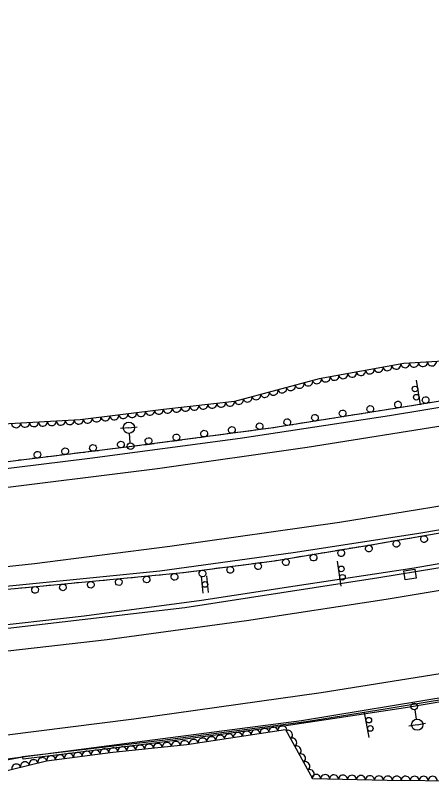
# Model space of a CAD drawing. Extents: x 1722896 to 1754269, y 648279 to 666297.
# Drawn here: x 1750863.7 to 1751049.5, y 652792.3 to 653133.6 of the extents above; entities that cross this region are included whole.
import ezdxf

# ---------------------------------------------------------------- set-up
doc = ezdxf.new("R2010")
doc.units = 0
for name, color, linetype in [('DESIGN - CENTERLINE - Proposed', 7, 'Continuous'), ('DESIGN - PUBLIC HEARING - Shapes', 7, 'Continuous'), ('DESIGN - SCRATCH - User 1', 7, 'Continuous'), ('SURVEY - CENTERLINE - Preliminary Text', 7, 'Continuous'), ('SURVEY - DRAINAGE - Natural Features', 7, 'Continuous'), ('SURVEY - DTM - Breaklines', 7, 'Continuous'), ('SURVEY - VEGETATION - Features with Text', 7, 'Continuous')]:
    doc.layers.add(name, color=color, linetype=linetype)

msp = doc.modelspace()

# ---------------------------------------------------------------- linework, layer by layer
at = {"layer": 'DESIGN - CENTERLINE - Proposed'}
msp.add_lwpolyline([(1750854.91, 652800.7), (1750867.07, 652802.85)], dxfattribs=at)
at = {"layer": 'DESIGN - PUBLIC HEARING - Shapes'}
for p, q in [((1751042.63, 652970.92), (1751044.42, 652959.87)), ((1751009.06, 652879.02), (1751007.45, 652890.1)), ((1750947.6, 652875.89), (1750946.74, 652883.34)), ((1750949.99, 652876.16), (1750949.12, 652883.61)), ((1751021.6, 652811.58), (1751019.57, 652822.59))]:
    msp.add_line(p, q, dxfattribs=at)
for centre, radius in [((1751042.03, 652966.95), 1.25), ((1751042.63, 652963.25), 1.25), ((1751009.19, 652886.69), 1.25), ((1751009.72, 652882.97), 1.25), ((1750948.36, 652879.75), 1.27), ((1751021.43, 652819.25), 1.25), ((1751022.11, 652815.56), 1.25)]:
    msp.add_circle(centre, radius, dxfattribs=at)
at = {"layer": 'DESIGN - SCRATCH - User 1'}
for points in [[(1750779.08, 652870.3), (1750826.37, 652874.57), (1750879.51, 652879.46), (1750938.85, 652885.07), (1750979.31, 652890.35), (1751023.27, 652897.61), (1751077.27, 652906.88), (1751135.95, 652916.64), (1751202.89, 652928.52), (1751257.72, 652939.47), (1751311.84, 652951.38), (1751359.35, 652961.84), (1751412.07, 652974.04), (1751474.79, 652988.98), (1751551.74, 653009.77), (1751625.04, 653029.37), (1751692.22, 653048.69), (1751746.42, 653063.98), (1751781.01, 653074.59)], [(1751480.5, 653053.59), (1751439.6, 653040.05), (1751406.31, 653031.76), (1751360.26, 653021.59), (1751315.84, 653011.73), (1751252.6, 652998.05), (1751190.76, 652986.23), (1751142, 652976.8), (1751081.82, 652966.16), (1751035.82, 652958.67), (1750977.77, 652949.45), (1750915.79, 652941.21), (1750862.74, 652934.81), (1750799.26, 652926.52), (1750751.38, 652920.61)], [(1751040.85, 652959.48), (1751038.53, 652959.11)], [(1751043.17, 652959.86), (1751040.85, 652959.48)], [(1751049.29, 652960.86), (1751044.75, 652960.12)], [(1751016.16, 652955.55), (1751013.84, 652955.18)], [(1751018.49, 652955.91), (1751016.16, 652955.55)], [(1751024.61, 652956.89), (1751020.06, 652956.17)], [(1751028.51, 652957.51), (1751026.19, 652957.14)], [(1751030.83, 652957.87), (1751028.51, 652957.51)], [(1751036.95, 652958.85), (1751035.82, 652958.67), (1751032.41, 652958.12)], [(1750999.92, 652952.97), (1750995.37, 652952.25)], [(1751003.82, 652953.59), (1751001.5, 652953.22)], [(1751006.14, 652953.95), (1751003.82, 652953.59)], [(1751012.26, 652954.93), (1751007.72, 652954.2)], [(1750975.22, 652949.11), (1750970.66, 652948.51)], [(1750979.13, 652949.67), (1750977.77, 652949.45), (1750976.8, 652949.32)], [(1750981.45, 652950.04), (1750979.13, 652949.67)], [(1750987.57, 652951.01), (1750983.03, 652950.29)], [(1750991.47, 652951.63), (1750989.15, 652951.26)], [(1750993.79, 652951.99), (1750991.47, 652951.63)], [(1750950.44, 652945.82), (1750945.88, 652945.21)], [(1750954.35, 652946.34), (1750952.02, 652946.03)], [(1750956.68, 652946.65), (1750954.35, 652946.34)], [(1750962.83, 652947.47), (1750958.27, 652946.86)], [(1750966.74, 652947.99), (1750964.41, 652947.68)], [(1750969.07, 652948.3), (1750966.74, 652947.99)], [(1750925.65, 652942.53), (1750921.09, 652941.92)], [(1750929.57, 652943.05), (1750927.24, 652942.74)], [(1750931.9, 652943.35), (1750929.57, 652943.05)], [(1750938.04, 652944.17), (1750933.48, 652943.57)], [(1750941.96, 652944.69), (1750939.63, 652944.38)], [(1750944.29, 652945), (1750941.96, 652944.69)], [(1750894.69, 652938.67), (1750892.36, 652938.39)], [(1750900.85, 652939.41), (1750896.28, 652938.86)], [(1750904.77, 652939.88), (1750902.44, 652939.6)], [(1750907.1, 652940.17), (1750904.77, 652939.88)], [(1750913.26, 652940.91), (1750908.69, 652940.36)], [(1750917.18, 652941.4), (1750915.79, 652941.21), (1750914.85, 652941.1)], [(1750919.51, 652941.71), (1750917.18, 652941.4)], [(1750867.54, 652935.39), (1750865.21, 652935.11)], [(1750869.87, 652935.67), (1750867.54, 652935.39)], [(1750876.03, 652936.41), (1750871.46, 652935.86)], [(1750879.95, 652936.89), (1750877.62, 652936.61)], [(1750882.28, 652937.17), (1750879.95, 652936.89)], [(1750888.44, 652937.91), (1750883.87, 652937.36)], [(1750892.36, 652938.39), (1750890.03, 652938.1)], [(1751278.35, 652929.08), (1751230.14, 652919.72), (1751149.29, 652904.26), (1751076.73, 652890.98), (1751025.94, 652882.75), (1750939.42, 652869.27), (1750838.72, 652857.57), (1750835.88, 652857.34), (1750835.66, 652859.22), (1750846.82, 652860.41), (1750894.47, 652865.79), (1750946.83, 652872.74), (1750988.54, 652879.13), (1751041.67, 652887.19), (1751109.85, 652899.04), (1751180.43, 652911.87), (1751231.47, 652921.77), (1751288.43, 652933.34)], [(1751043.61, 652901.1), (1751048.15, 652901.88)], [(1751018.97, 652896.9), (1751023.27, 652897.61), (1751023.51, 652897.65)], [(1751025.08, 652897.92), (1751027.4, 652898.32)], [(1751027.4, 652898.32), (1751029.72, 652898.71)], [(1751031.29, 652898.99), (1751035.83, 652899.76)], [(1751037.41, 652900.04), (1751039.72, 652900.43)], [(1751039.72, 652900.43), (1751042.04, 652900.83)], [(1751000.42, 652893.84), (1751002.74, 652894.22)], [(1751002.74, 652894.22), (1751005.06, 652894.6)], [(1751006.64, 652894.86), (1751011.18, 652895.61)], [(1751012.75, 652895.87), (1751015.07, 652896.26)], [(1751015.07, 652896.26), (1751017.39, 652896.64)], [(1750981.97, 652890.79), (1750986.51, 652891.54)], [(1750988.09, 652891.8), (1750990.41, 652892.18)], [(1750990.41, 652892.18), (1750992.73, 652892.57)], [(1750994.3, 652892.83), (1750998.84, 652893.58)], [(1750957.19, 652887.47), (1750961.76, 652888.06)], [(1750963.34, 652888.27), (1750965.67, 652888.57)], [(1750965.67, 652888.57), (1750968, 652888.88)], [(1750969.59, 652889.08), (1750974.15, 652889.68)], [(1750975.74, 652889.89), (1750978.07, 652890.19)], [(1750978.07, 652890.19), (1750979.31, 652890.35), (1750980.39, 652890.53)], [(1750926.11, 652883.87), (1750928.45, 652884.09)], [(1750928.45, 652884.09), (1750930.79, 652884.31)], [(1750932.38, 652884.46), (1750936.96, 652884.89)], [(1750938.55, 652885.04), (1750938.85, 652885.07), (1750940.88, 652885.34)], [(1750940.88, 652885.34), (1750943.21, 652885.64)], [(1750944.8, 652885.85), (1750949.36, 652886.44)], [(1750950.95, 652886.65), (1750953.28, 652886.95)], [(1750953.28, 652886.95), (1750955.61, 652887.26)], [(1750888.77, 652880.34), (1750891.11, 652880.56)], [(1750891.11, 652880.56), (1750893.45, 652880.78)], [(1750895.04, 652880.93), (1750899.62, 652881.36)], [(1750901.22, 652881.51), (1750903.56, 652881.73)], [(1750903.56, 652881.73), (1750905.9, 652881.96)], [(1750907.49, 652882.11), (1750912.07, 652882.54)], [(1750913.66, 652882.69), (1750916, 652882.91)], [(1750916, 652882.91), (1750918.34, 652883.13)], [(1750919.93, 652883.28), (1750924.51, 652883.72)], [(1750863.88, 652878.02), (1750866.22, 652878.24)], [(1750866.22, 652878.24), (1750868.56, 652878.45)], [(1750870.15, 652878.6), (1750874.73, 652879.02)], [(1750876.33, 652879.17), (1750878.67, 652879.38)], [(1750878.67, 652879.38), (1750879.51, 652879.46), (1750881.01, 652879.6)], [(1750882.6, 652879.75), (1750887.18, 652880.19)], [(1750867.31, 652801.87), (1750867.01, 652802.98), (1750929.36, 652810.35), (1750993.45, 652818.63), (1751029.63, 652824.49), (1751113.79, 652838.38), (1751176.24, 652849.88), (1751226.43, 652859.72), (1751267.99, 652868.25)], [(1751251.24, 652864.02), (1751184.91, 652850.55), (1751102.73, 652835.68), (1751037.83, 652824.77), (1750983.58, 652816.59), (1750928.25, 652809.3), (1750867.31, 652801.87)]]:
    msp.add_lwpolyline(points, dxfattribs=at)
for centre, start, end in [((1751046.8, 652961.97), 32.5088, 32.499), ((1751022.12, 652958.01), 32.2788, 32.269), ((1751034.47, 652959.97), 32.2788, 32.269), ((1750997.43, 652954.09), 32.2788, 32.269), ((1751009.78, 652956.05), 32.2788, 32.269), ((1750985.09, 652952.13), 32.2788, 32.269), ((1750960.37, 652948.65), 30.8316, 30.8218), ((1750972.76, 652950.3), 30.8316, 30.8218), ((1750935.59, 652945.36), 30.8316, 30.8218), ((1750947.98, 652947.01), 30.8316, 30.8218), ((1750898.41, 652940.63), 30.1442, 30.1344), ((1750910.82, 652942.12), 30.1442, 30.1344), ((1750923.2, 652943.71), 30.8316, 30.8218), ((1750873.59, 652937.63), 30.1442, 30.1344), ((1750886, 652939.13), 30.1442, 30.1344), ((1751046.11, 652900.01), 213.0004, 212.9905), ((1751033.79, 652897.89), 213.0004, 212.9905), ((1751009.13, 652893.75), 212.6351, 212.6253), ((1751021.46, 652895.79), 212.6351, 212.6253), ((1750984.46, 652889.68), 212.6351, 212.6253), ((1750996.8, 652891.72), 212.6351, 212.6253), ((1750959.65, 652886.27), 210.694, 210.6842), ((1750972.04, 652887.89), 210.694, 210.6842), ((1750934.79, 652883.18), 208.6627, 208.6528), ((1750947.25, 652884.66), 210.694, 210.6842), ((1750897.45, 652879.65), 208.6627, 208.6528), ((1750909.9, 652880.83), 208.6627, 208.6528), ((1750922.34, 652882.01), 208.6627, 208.6528), ((1750872.56, 652877.32), 208.5215, 208.5116), ((1750885.01, 652878.47), 208.6627, 208.6528)]:
    msp.add_arc(centre, 1.5, start, end, dxfattribs=at)
at = {"layer": 'SURVEY - CENTERLINE - Preliminary Text'}
for points in [[(1750710.86, 652914.31), (1750763.13, 652920.4), (1750832.86, 652928.21), (1750897.04, 652936.1), (1750964.05, 652945.04), (1751030.62, 652955.11), (1751092.87, 652965.34), (1751178.16, 652981.23), (1751241.08, 652993.44), (1751312.79, 653008.46), (1751390.81, 653025.93), (1751453.95, 653039.95), (1751520.21, 653057.79), (1751578.93, 653074.58), (1751618.42, 653086.55), (1751659.31, 653100.21), (1751725.37, 653121.3), (1751762.1, 653133.56)], [(1750718.48, 652908.69), (1750770.4, 652913.67), (1750848.35, 652921.64), (1750927.23, 652931.43), (1750993.91, 652940.94), (1751059.19, 652951.32), (1751134.01, 652964.31), (1751234.8, 652983.76), (1751320.99, 653001.58), (1751417.43, 653023.44), (1751492.91, 653043.44), (1751542.98, 653057.7), (1751591.04, 653071.77), (1751632.13, 653084.68), (1751677.44, 653099.27), (1751725.36, 653114.83), (1751763.98, 653127.71)], [(1750760.59, 652877.27), (1750812.69, 652882.65), (1750872.38, 652889.17), (1750932.7, 652896.78), (1751008.35, 652907.52), (1751085.29, 652920.01), (1751152.52, 652932.02), (1751215.67, 652944.14), (1751293.22, 652959.67), (1751379.28, 652978.68), (1751475.44, 653001.63), (1751570.04, 653026.57), (1751651.33, 653049.19), (1751729.91, 653072.42), (1751777.05, 653086.93)], [(1750768.71, 652870.78), (1750838.72, 652876.9), (1750928.24, 652885.82), (1750987.69, 652894.07), (1751042.9, 652902.45), (1751101.92, 652912.42), (1751155.57, 652921.86), (1751214.4, 652933.09), (1751287.68, 652947.96), (1751345.95, 652960.34), (1751406.15, 652974.21), (1751467.35, 652989.04), (1751541.35, 653008.44), (1751599.26, 653023.76), (1751661.71, 653041.48), (1751713.92, 653056.66), (1751743.03, 653065.21), (1751780.25, 653076.97)], [(1750839.83, 652845.52), (1750839.49, 652847.71), (1750904.7, 652855.15), (1750966.9, 652863.74), (1751029.24, 652873.19), (1751100.37, 652885.08), (1751156.82, 652895.19), (1751220.07, 652907.46), (1751288.1, 652921.36), (1751350.43, 652934.69), (1751413.53, 652949.32), (1751498.09, 652969.57), (1751564.1, 652986.32), (1751620.96, 653001.42), (1751698.05, 653022.66), (1751745.9, 653036.8), (1751789.04, 653049.55)], [(1750844.66, 652810.71), (1750916.67, 652819.77), (1751000.23, 652831.65), (1751070.95, 652842.89), (1751152.12, 652857.49), (1751224.9, 652871.33), (1751297.58, 652886.2), (1751408.28, 652910.43), (1751513.8, 652936.04), (1751603.11, 652959.23), (1751673.39, 652978.74), (1751763.38, 653004.33), (1751800.52, 653013.72)], [(1750854.31, 652801.28), (1750921.48, 652810.07), (1750991.44, 652819.1), (1751058.17, 652830.07), (1751120.95, 652840.43), (1751205.58, 652856.2), (1751248.9, 652865.29), (1751301.27, 652876.12), (1751359.81, 652888.51), (1751418.61, 652902.11), (1751510.49, 652924.3), (1751583.29, 652943.37), (1751673.81, 652968.25), (1751709.27, 652978.97), (1751750.11, 652990.5), (1751766.71, 652994.66), (1751803.67, 653003.92)]]:
    msp.add_lwpolyline(points, dxfattribs=at)
at = {"layer": 'SURVEY - DRAINAGE - Natural Features'}
msp.add_line((1751039.82, 652884.19), (1751039.82, 652884.19), dxfattribs=at)
msp.add_lwpolyline([(1751037.63, 652881.85), (1751037.07, 652885.82), (1751042.02, 652886.52), (1751042.58, 652882.56), (1751037.63, 652881.85)], dxfattribs=at)
at = {"layer": 'SURVEY - DTM - Breaklines'}
for p, q in [((1750914.4, 652949.64), (1750910.66, 652949.28)), ((1750914.4, 652949.64), (1750918.13, 652949.99)), ((1750915.04, 652942.92), (1750914.63, 652947.15)), ((1751041.91, 652823.87), (1751042.61, 652819.68)), ((1751043.03, 652817.21), (1751039.33, 652816.59)), ((1751043.03, 652817.21), (1751046.73, 652817.84))]:
    msp.add_line(p, q, dxfattribs=at)
for centre, radius in [((1750914.4, 652949.64), 2.5), ((1750915.18, 652941.42), 1.5), ((1751041.66, 652825.35), 1.5), ((1751043.03, 652817.21), 2.5)]:
    msp.add_circle(centre, radius, dxfattribs=at)
at = {"layer": 'SURVEY - VEGETATION - Features with Text'}
for points in [[(1751260.04, 653010.06), (1751239.3, 653010.85), (1751211.08, 652999.48), (1751191.67, 652995.94), (1751165.22, 652988.85), (1751146.43, 652991.95), (1751103.58, 652981.55), (1751059.52, 652979.69), (1751037.13, 652978.28), (1750999.33, 652971.45), (1750961.47, 652961.41), (1750929.8, 652957.84), (1750892.76, 652953.19), (1750858.32, 652951.22), (1750825.51, 652946.45), (1750791.2, 652940.99), (1750755.22, 652931.54), (1750730.92, 652930.11), (1750716.78, 652923.92), (1750704.27, 652915.75)], [(1750848.09, 652799.85), (1750853.87, 652795.26), (1750877.6, 652801.13), (1750907.19, 652805.03), (1750940.33, 652808.33), (1750984.22, 652815.06), (1750996.32, 652793.19), (1751029.6, 652792.42), (1751063.4, 652792.25), (1751086.78, 652797.74), (1751097.62, 652806.39), (1751121.03, 652809.95), (1751157.33, 652806.58), (1751171.51, 652807.29), (1751181.99, 652819.1), (1751205.73, 652827.02), (1751236.38, 652833.04), (1751266.73, 652826.6)]]:
    msp.add_lwpolyline(points, dxfattribs=at)
for centre, major_axis in [((1751025.83, 652976.24), (-1.97, -0.36)), ((1751029.77, 652976.95), (-1.97, -0.36)), ((1751033.7, 652977.66), (-1.97, -0.36)), ((1751037.64, 652978.31), (-2, -0.13)), ((1751041.64, 652978.56), (-2, -0.13)), ((1751045.63, 652978.81), (-2, -0.13)), ((1751049.62, 652979.07), (-2, -0.13)), ((1751006.15, 652972.68), (-1.97, -0.36)), ((1751010.08, 652973.39), (-1.97, -0.36)), ((1751014.02, 652974.1), (-1.97, -0.36)), ((1751017.96, 652974.81), (-1.97, -0.36)), ((1751021.89, 652975.53), (-1.97, -0.36)), ((1750990.56, 652969.12), (-1.93, -0.51)), ((1750994.43, 652970.15), (-1.93, -0.51)), ((1750998.29, 652971.17), (-1.93, -0.51)), ((1751002.21, 652971.97), (-1.97, -0.36)), ((1750978.96, 652966.05), (-1.93, -0.51)), ((1750982.83, 652967.07), (-1.93, -0.51)), ((1750986.69, 652968.1), (-1.93, -0.51)), ((1750963.5, 652961.95), (-1.93, -0.51)), ((1750967.36, 652962.98), (-1.93, -0.51)), ((1750971.23, 652964), (-1.93, -0.51)), ((1750975.1, 652965.02), (-1.93, -0.51)), ((1750939.7, 652958.96), (-1.99, -0.22)), ((1750943.68, 652959.4), (-1.99, -0.22)), ((1750947.65, 652959.85), (-1.99, -0.22)), ((1750951.63, 652960.3), (-1.99, -0.22)), ((1750955.6, 652960.75), (-1.99, -0.22)), ((1750959.58, 652961.2), (-1.99, -0.22)), ((1750911.91, 652955.59), (-1.98, -0.25)), ((1750915.88, 652956.09), (-1.98, -0.25)), ((1750919.84, 652956.59), (-1.98, -0.25)), ((1750923.81, 652957.09), (-1.98, -0.25)), ((1750927.78, 652957.58), (-1.98, -0.25)), ((1750931.75, 652958.06), (-1.99, -0.22)), ((1750935.73, 652958.51), (-1.99, -0.22)), ((1750872.09, 652952.01), (-2, -0.11)), ((1750876.08, 652952.24), (-2, -0.11)), ((1750880.08, 652952.46), (-2, -0.11)), ((1750884.07, 652952.69), (-2, -0.11)), ((1750888.06, 652952.92), (-2, -0.11)), ((1750892.06, 652953.15), (-2, -0.11)), ((1750896.03, 652953.6), (-1.98, -0.25)), ((1750900, 652954.1), (-1.98, -0.25)), ((1750903.97, 652954.6), (-1.98, -0.25)), ((1750907.94, 652955.09), (-1.98, -0.25)), ((1750864.1, 652951.55), (-2, -0.11)), ((1750868.1, 652951.78), (-2, -0.11)), ((1750974.94, 652813.64), (1.98, 0.3)), ((1750978.9, 652814.24), (1.98, 0.3)), ((1750982.85, 652814.85), (1.98, 0.3)), ((1750955.17, 652810.61), (1.98, 0.3)), ((1750959.13, 652811.21), (1.98, 0.3)), ((1750963.08, 652811.82), (1.98, 0.3)), ((1750967.04, 652812.42), (1.98, 0.3)), ((1750970.99, 652813.03), (1.98, 0.3)), ((1750985.49, 652812.77), (0.97, -1.75)), ((1750927.41, 652807.04), (1.99, 0.2)), ((1750931.39, 652807.44), (1.99, 0.2)), ((1750935.37, 652807.84), (1.99, 0.2)), ((1750939.35, 652808.23), (1.99, 0.2)), ((1750943.31, 652808.79), (1.98, 0.3)), ((1750947.27, 652809.39), (1.98, 0.3)), ((1750951.22, 652810), (1.98, 0.3)), ((1750987.42, 652809.27), (0.97, -1.75)), ((1750895.61, 652803.5), (1.98, 0.26)), ((1750899.58, 652804.03), (1.98, 0.26)), ((1750903.54, 652804.55), (1.98, 0.26)), ((1750907.51, 652805.06), (1.99, 0.2)), ((1750911.49, 652805.46), (1.99, 0.2)), ((1750915.47, 652805.85), (1.99, 0.2)), ((1750919.45, 652806.25), (1.99, 0.2)), ((1750923.43, 652806.65), (1.99, 0.2)), ((1750989.36, 652805.77), (0.97, -1.75)), ((1750875.82, 652800.69), (1.94, 0.48)), ((1750879.75, 652801.41), (1.98, 0.26)), ((1750883.71, 652801.93), (1.98, 0.26)), ((1750887.68, 652802.46), (1.98, 0.26)), ((1750891.65, 652802.98), (1.98, 0.26)), ((1750991.3, 652802.27), (0.97, -1.75)), ((1750864.17, 652797.81), (1.94, 0.48)), ((1750868.06, 652798.77), (1.94, 0.48)), ((1750871.94, 652799.73), (1.94, 0.48)), ((1750993.23, 652798.77), (0.97, -1.75)), ((1750995.17, 652795.27), (0.97, -1.75)), ((1750997.95, 652793.15), (2, -0.05)), ((1751001.95, 652793.06), (2, -0.05)), ((1751005.94, 652792.97), (2, -0.05)), ((1751009.94, 652792.87), (2, -0.05)), ((1751013.94, 652792.78), (2, -0.05)), ((1751017.94, 652792.69), (2, -0.05)), ((1751021.94, 652792.6), (2, -0.05)), ((1751025.94, 652792.5), (2, -0.05)), ((1751029.94, 652792.42), (2, -0.01)), ((1751033.94, 652792.4), (2, -0.01)), ((1751037.94, 652792.38), (2, -0.01)), ((1751041.94, 652792.36), (2, -0.01)), ((1751045.94, 652792.34), (2, -0.01)), ((1751049.94, 652792.32), (2, -0.01))]:
    msp.add_ellipse(centre, major_axis=major_axis, ratio=0.940188, start_param=0, end_param=3.141593, dxfattribs=at)

doc.saveas('drawing.dxf')
